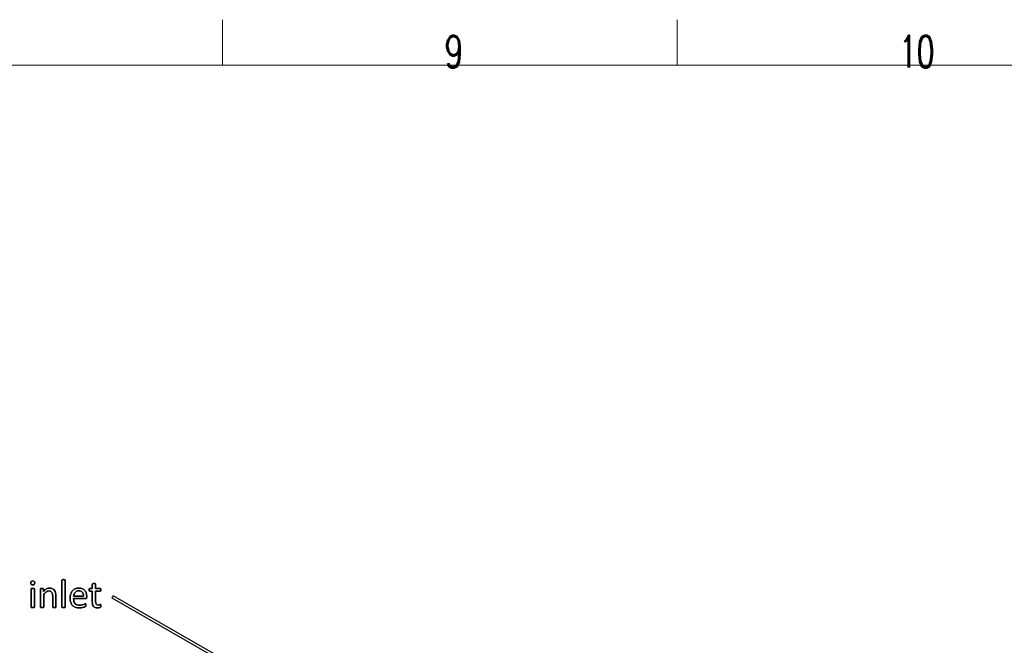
# Model space of a CAD drawing. Header units: inches. Extents: x 0 to 20790, y -12 to 14700.
# Tile 348 of 358: x 13115 to 16903, y 12295 to 14700. Entities that reach past the tile are written whole.
import ezdxf

# ---------------------------------------------------------------- set-up
doc = ezdxf.new("R2010")
doc.units = ezdxf.units.IN
for name, color, linetype, true_color in [('1', 7, 'Continuous', 0xffffff), ('210', 7, 'Continuous', 0xffffff), ('254', 7, 'Continuous', 0xffffff)]:
    doc.layers.add(name, color=color, linetype=linetype, true_color=true_color)
doc.styles.add('latin_extended', font='simplex.shx')

msp = doc.modelspace()

# ---------------------------------------------------------------- linework, layer by layer
at = {"layer": '1', "color": 2, "linetype": 'Continuous', "lineweight": 25}
for points, knots in [([(13171.644, 12528.682), (13172.777, 12529.771), (13173.354, 12531.791), (13173.354, 12537.676), (13172.806, 12539.667), (13170.585, 12541.774), (13168.536, 12542.293), (13162.534, 12542.293), (13160.457, 12541.773), (13159.332, 12540.677), (13158.207, 12539.609), (13157.659, 12537.59), (13157.659, 12531.675), (13158.207, 12529.684), (13160.399, 12527.607), (13162.448, 12527.059), (13168.449, 12527.059), (13170.526, 12527.607), (13171.644, 12528.682)], [0, 0, 0, 0, 0.12830302, 0.12830302, 0.25411472, 0.25411472, 0.3766179, 0.3766179, 0.50149979, 0.50149979, 0.50149979, 0.62643397, 0.62643397, 0.75015519, 0.75015519, 0.87387642, 0.87387642, 1, 1, 1, 1]), ([(13290.499, 12441.105), (13290.694, 12441.369), (13290.809, 12441.716), (13290.809, 12476.405), (13290.809, 12510.661), (13290.809, 12545.322), (13290.694, 12545.697), (13290.492, 12545.986), (13290.29, 12546.303), (13289.972, 12546.563), (13289.049, 12546.967), (13288.386, 12547.111), (13286.77, 12547.342), (13285.702, 12547.37), (13283.192, 12547.37), (13282.154, 12547.342), (13280.538, 12547.111), (13279.874, 12546.967), (13278.893, 12546.563), (13278.576, 12546.303), (13278.374, 12545.986), (13278.201, 12545.697), (13278.114, 12545.322), (13278.114, 12510.661), (13278.114, 12476.405), (13278.114, 12441.716), (13278.201, 12441.369), (13278.374, 12441.11), (13278.576, 12440.821), (13278.893, 12440.561), (13279.874, 12440.158), (13280.538, 12440.013), (13281.346, 12439.898), (13282.154, 12439.811), (13283.192, 12439.754), (13285.702, 12439.754), (13286.77, 12439.811), (13287.578, 12439.898), (13288.386, 12440.013), (13289.049, 12440.158), (13289.972, 12440.561), (13290.29, 12440.821), (13290.499, 12441.105)], [0, 0, 0, 0, 0.00598024, 0.00598024, 0.47934911, 0.47934911, 0.48493066, 0.48493066, 0.48493066, 0.49080268, 0.49080268, 0.49667469, 0.49667469, 0.50254671, 0.50254671, 0.50828527, 0.50828527, 0.51402383, 0.51402383, 0.51976239, 0.51976239, 0.51976239, 0.5246665, 0.5246665, 0.94058231, 0.94058231, 0.94583672, 0.94583672, 0.94583672, 0.95125087, 0.95125087, 0.95666501, 0.95666501, 0.95666501, 0.96974766, 0.96974766, 0.98313455, 0.98313455, 0.98313455, 0.99156728, 0.99156728, 1, 1, 1, 1]), ([(13171.572, 12441.105), (13171.767, 12441.369), (13171.882, 12441.716), (13171.882, 12465.22), (13171.882, 12488.292), (13171.882, 12511.739), (13171.767, 12512.056), (13171.363, 12512.691), (13171.046, 12512.95), (13170.122, 12513.354), (13169.459, 12513.499), (13168.651, 12513.614), (13167.843, 12513.701), (13166.776, 12513.758), (13164.266, 12513.758), (13163.227, 12513.701), (13162.419, 12513.614), (13161.611, 12513.499), (13160.948, 12513.354), (13159.967, 12512.95), (13159.649, 12512.691), (13159.447, 12512.373), (13159.274, 12512.056), (13159.188, 12511.739), (13159.188, 12488.292), (13159.188, 12465.22), (13159.188, 12441.716), (13159.274, 12441.369), (13159.447, 12441.11), (13159.649, 12440.821), (13159.967, 12440.561), (13160.948, 12440.158), (13161.611, 12440.013), (13162.419, 12439.898), (13163.227, 12439.811), (13164.266, 12439.754), (13166.776, 12439.754), (13167.843, 12439.811), (13168.651, 12439.898), (13169.459, 12440.013), (13170.122, 12440.158), (13171.046, 12440.561), (13171.363, 12440.821), (13171.572, 12441.105)], [0, 0, 0, 0, 0.00794487, 0.00794487, 0.43149481, 0.43149481, 0.43838036, 0.43838036, 0.44526592, 0.44526592, 0.45215148, 0.45215148, 0.45215148, 0.47122564, 0.47122564, 0.4898663, 0.4898663, 0.4898663, 0.50209932, 0.50209932, 0.51433234, 0.51433234, 0.51433234, 0.52077137, 0.52077137, 0.91685416, 0.91685416, 0.92428381, 0.92428381, 0.92428381, 0.9318608, 0.9318608, 0.93943778, 0.93943778, 0.93943778, 0.95772108, 0.95772108, 0.97642957, 0.97642957, 0.97642957, 0.98821478, 0.98821478, 1, 1, 1, 1]), ([(13254.665, 12441.105), (13254.86, 12441.369), (13254.975, 12441.716), (13254.975, 12456.228), (13254.975, 12470.308), (13254.975, 12489.292), (13254.543, 12493.504), (13252.868, 12500.551), (13251.455, 12503.602), (13247.556, 12508.821), (13244.993, 12510.931), (13238.703, 12514.047), (13234.808, 12514.826), (13226.239, 12514.826), (13222.344, 12513.816), (13214.577, 12509.788), (13210.688, 12506.574), (13206.793, 12502.218), (13206.793, 12505.266), (13206.793, 12508.315), (13206.793, 12511.796), (13206.706, 12512.143), (13206.533, 12512.402), (13206.36, 12512.691), (13206.072, 12512.95), (13205.639, 12513.181), (13205.235, 12513.412), (13204.658, 12513.556), (13203.186, 12513.726), (13202.234, 12513.758), (13199.926, 12513.758), (13198.974, 12513.729), (13197.532, 12513.556), (13196.955, 12513.412), (13196.031, 12512.95), (13195.714, 12512.691), (13195.57, 12512.402), (13195.425, 12512.143), (13195.339, 12511.796), (13195.339, 12488.292), (13195.339, 12465.22), (13195.339, 12441.716), (13195.425, 12441.369), (13195.599, 12441.11), (13195.8, 12440.821), (13196.118, 12440.561), (13197.099, 12440.158), (13197.762, 12440.013), (13198.57, 12439.898), (13199.378, 12439.811), (13200.417, 12439.754), (13202.927, 12439.754), (13203.994, 12439.811), (13204.802, 12439.898), (13205.61, 12440.013), (13206.274, 12440.158), (13207.197, 12440.561), (13207.514, 12440.821), (13207.716, 12441.11), (13207.918, 12441.369), (13208.034, 12441.716), (13208.034, 12458.276), (13208.034, 12474.404), (13208.034, 12490.533), (13211.525, 12494.889), (13214.843, 12498.207), (13221.228, 12502.694), (13224.393, 12503.833), (13230.047, 12503.833), (13232.211, 12503.372), (13235.939, 12501.537), (13237.462, 12500.198), (13239.815, 12496.698), (13240.723, 12494.63), (13241.983, 12489.816), (13242.281, 12486.638), (13242.281, 12469.173), (13242.281, 12455.661), (13242.281, 12441.716), (13242.367, 12441.369), (13242.569, 12441.11), (13242.771, 12440.821), (13243.117, 12440.561), (13244.041, 12440.158), (13244.675, 12440.013), (13245.512, 12439.898), (13246.32, 12439.811), (13247.358, 12439.754), (13249.897, 12439.754), (13250.907, 12439.811), (13251.744, 12439.898), (13252.552, 12440.013), (13253.187, 12440.158), (13254.11, 12440.561), (13254.456, 12440.821), (13254.665, 12441.105)], [0, 0, 0, 0, 0.00330805, 0.00330805, 0.11092982, 0.11092982, 0.14842101, 0.14842101, 0.18598247, 0.18598247, 0.2230812, 0.2230812, 0.26017994, 0.26017994, 0.29194573, 0.29194573, 0.32352622, 0.32352622, 0.32352622, 0.34911259, 0.34911259, 0.35274472, 0.35274472, 0.35274472, 0.35610921, 0.35610921, 0.35610921, 0.36116162, 0.36116162, 0.3660223, 0.3660223, 0.37113225, 0.37113225, 0.37624221, 0.37624221, 0.38135216, 0.38135216, 0.38135216, 0.38433227, 0.38433227, 0.54320561, 0.54320561, 0.54618573, 0.54618573, 0.54618573, 0.54951898, 0.54951898, 0.55285223, 0.55285223, 0.55285223, 0.56090491, 0.56090491, 0.56914486, 0.56914486, 0.56914486, 0.57433543, 0.57433543, 0.57952599, 0.57952599, 0.57952599, 0.5824175, 0.5824175, 0.69017466, 0.69017466, 0.69017466, 0.72615975, 0.72615975, 0.76192814, 0.76192814, 0.78989252, 0.78989252, 0.81751113, 0.81751113, 0.84481868, 0.84481868, 0.87174326, 0.87174326, 0.96378471, 0.96378471, 0.96673266, 0.96673266, 0.96673266, 0.97009024, 0.97009024, 0.97344782, 0.97344782, 0.97344782, 0.98173766, 0.98173766, 0.98965905, 0.98965905, 0.98965905, 0.99482953, 0.99482953, 1, 1, 1, 1]), ([(13371.846, 12475.48), (13372.863, 12476.338), (13373.354, 12477.751), (13373.354, 12480.54), (13373.354, 12481.31), (13373.354, 12486.58), (13372.777, 12490.821), (13370.469, 12498.784), (13368.651, 12502.246), (13363.746, 12508.132), (13360.601, 12510.469), (13352.962, 12513.973), (13348.311, 12514.826), (13337.809, 12514.826), (13333.221, 12513.96), (13325.013, 12510.377), (13321.507, 12507.872), (13318.622, 12504.555), (13315.708, 12501.265), (13313.487, 12497.226), (13310.42, 12487.737), (13309.649, 12482.396), (13309.649, 12470.192), (13310.399, 12464.71), (13313.337, 12455.265), (13315.564, 12451.352), (13321.422, 12445.092), (13325.027, 12442.725), (13333.593, 12439.542), (13338.588, 12438.744), (13347.56, 12438.744), (13350.648, 12439.003), (13353.533, 12439.494), (13356.447, 12439.956), (13358.986, 12440.533), (13363.402, 12441.737), (13365.189, 12442.379), (13367.959, 12443.649), (13368.795, 12444.11), (13369.372, 12444.687), (13369.603, 12444.976), (13369.776, 12445.293), (13369.949, 12445.582), (13370.094, 12445.928), (13370.151, 12446.332), (13370.238, 12446.707), (13370.296, 12447.14), (13370.411, 12448.121), (13370.44, 12448.698), (13370.44, 12450.284), (13370.382, 12451.063), (13370.324, 12451.727), (13370.238, 12452.362), (13370.122, 12452.852), (13369.978, 12453.227), (13369.805, 12453.574), (13369.603, 12453.833), (13369.315, 12454.035), (13369.026, 12454.208), (13368.709, 12454.295), (13367.728, 12454.295), (13366.833, 12454.006), (13365.622, 12453.487), (13364.41, 12452.939), (13362.881, 12452.333), (13359.13, 12451.006), (13356.908, 12450.4), (13354.341, 12449.881), (13351.773, 12449.332), (13348.859, 12449.073), (13341.415, 12449.073), (13337.924, 12449.65), (13332.154, 12452.016), (13329.846, 12453.689), (13326.236, 12458.101), (13324.97, 12460.758), (13323.418, 12466.905), (13323.037, 12470.365), (13323.037, 12474.231), (13338.164, 12474.231), (13353.292, 12474.231), (13368.42, 12474.231), (13369.719, 12474.203), (13370.844, 12474.635), (13371.846, 12475.48)], [0, 0, 0, 0, 0.01743206, 0.01743206, 0.02407285, 0.02407285, 0.06292145, 0.06292145, 0.10177004, 0.10177004, 0.14061864, 0.14061864, 0.17911545, 0.17911545, 0.21515501, 0.21515501, 0.25131596, 0.25131596, 0.25131596, 0.29235138, 0.29235138, 0.33361343, 0.33361343, 0.37707879, 0.37707879, 0.42037879, 0.42037879, 0.46326883, 0.46326883, 0.5064136, 0.5064136, 0.53138062, 0.53138062, 0.53138062, 0.55418015, 0.55418015, 0.5767042, 0.5767042, 0.59922825, 0.59922825, 0.62175231, 0.62175231, 0.62175231, 0.62519855, 0.62519855, 0.62519855, 0.62927359, 0.62927359, 0.63334863, 0.63334863, 0.63901825, 0.63901825, 0.63901825, 0.64377916, 0.64377916, 0.64377916, 0.64704049, 0.64704049, 0.64704049, 0.65012399, 0.65012399, 0.65577708, 0.65577708, 0.65577708, 0.67101466, 0.67101466, 0.68625224, 0.68625224, 0.68625224, 0.71311262, 0.71311262, 0.74704151, 0.74704151, 0.78097041, 0.78097041, 0.81441944, 0.81441944, 0.84757466, 0.84757466, 0.84757466, 0.98841164, 0.98841164, 0.98841164, 1, 1, 1, 1]), ([(13356.157, 12499.216), (13359.245, 12495.437), (13360.746, 12490.186), (13360.573, 12483.522), (13348.061, 12483.522), (13335.549, 12483.522), (13323.037, 12483.522), (13323.152, 12486.349), (13323.614, 12489.061), (13324.508, 12491.629), (13325.373, 12494.226), (13326.614, 12496.505), (13329.802, 12500.388), (13331.75, 12501.958), (13336.481, 12504.324), (13339.222, 12504.901), (13348.455, 12504.901), (13353.042, 12503.025), (13356.157, 12499.216)], [0, 0, 0, 0, 0.16427159, 0.16427159, 0.16427159, 0.53445535, 0.53445535, 0.53445535, 0.61601287, 0.61601287, 0.61601287, 0.69283481, 0.69283481, 0.77034378, 0.77034378, 0.84785276, 0.84785276, 1, 1, 1, 1]), ([(13427.509, 12443.677), (13427.71, 12444.543), (13427.826, 12445.726), (13427.826, 12448.149), (13427.768, 12448.9), (13427.682, 12449.534), (13427.566, 12450.14), (13427.451, 12450.631), (13427.335, 12450.977), (13427.191, 12451.352), (13427.018, 12451.583), (13426.787, 12451.727), (13426.556, 12451.842), (13426.297, 12451.9), (13425.633, 12451.9), (13425.172, 12451.785), (13424.681, 12451.554), (13424.162, 12451.323), (13423.527, 12451.092), (13422.835, 12450.833), (13422.113, 12450.573), (13421.277, 12450.342), (13419.43, 12449.881), (13418.391, 12449.765), (13413.573, 12449.765), (13411.034, 12450.977), (13408.194, 12455.846), (13407.514, 12459.459), (13407.514, 12477.088), (13407.514, 12489.956), (13407.514, 12502.823), (13413.439, 12502.823), (13419.363, 12502.823), (13426.066, 12502.823), (13426.672, 12503.256), (13427.595, 12504.872), (13427.826, 12506.228), (13427.826, 12509.055), (13427.768, 12509.863), (13427.682, 12510.527), (13427.566, 12511.19), (13427.393, 12511.739), (13427.162, 12512.171), (13426.931, 12512.633), (13426.672, 12512.922), (13426.354, 12513.095), (13426.066, 12513.297), (13425.691, 12513.383), (13419.363, 12513.383), (13413.439, 12513.383), (13407.514, 12513.383), (13407.514, 12518.865), (13407.514, 12524.347), (13407.514, 12530.204), (13407.399, 12530.521), (13406.995, 12531.156), (13406.678, 12531.415), (13405.754, 12531.877), (13405.091, 12532.05), (13404.283, 12532.137), (13403.475, 12532.252), (13402.408, 12532.31), (13399.897, 12532.31), (13398.859, 12532.252), (13398.051, 12532.137), (13397.243, 12532.05), (13396.579, 12531.877), (13395.599, 12531.415), (13395.281, 12531.156), (13395.079, 12530.838), (13394.906, 12530.521), (13394.82, 12530.204), (13394.82, 12524.347), (13394.82, 12518.865), (13394.82, 12513.383), (13391.617, 12513.383), (13388.414, 12513.383), (13384.779, 12513.383), (13384.433, 12513.297), (13384.087, 12513.095), (13383.74, 12512.922), (13383.481, 12512.633), (13383.279, 12512.171), (13383.077, 12511.739), (13382.904, 12511.19), (13382.788, 12510.527), (13382.644, 12509.863), (13382.586, 12509.055), (13382.586, 12506.228), (13382.817, 12504.872), (13383.74, 12503.256), (13384.346, 12502.823), (13388.357, 12502.823), (13391.588, 12502.823), (13394.82, 12502.823), (13394.82, 12489.34), (13394.82, 12475.857), (13394.82, 12458.363), (13395.195, 12454.901), (13395.945, 12451.958), (13396.666, 12448.986), (13397.878, 12446.563), (13401.153, 12442.713), (13403.244, 12441.283), (13408.38, 12439.379), (13411.467, 12438.917), (13416.228, 12438.917), (13417.41, 12438.975), (13418.593, 12439.148), (13419.776, 12439.292), (13420.901, 12439.494), (13422.979, 12439.956), (13423.931, 12440.244), (13424.739, 12440.59), (13425.575, 12440.965), (13426.181, 12441.34), (13426.585, 12441.744), (13427.018, 12442.148), (13427.307, 12442.812), (13427.509, 12443.677)], [0, 0, 0, 0, 0.01693362, 0.01693362, 0.02735431, 0.02735431, 0.02735431, 0.03425512, 0.03425512, 0.03425512, 0.03865322, 0.03865322, 0.03865322, 0.0421312, 0.0421312, 0.04865241, 0.04865241, 0.04865241, 0.05783708, 0.05783708, 0.05783708, 0.06981207, 0.06981207, 0.08178706, 0.08178706, 0.11858825, 0.11858825, 0.15571681, 0.15571681, 0.25607643, 0.25607643, 0.25607643, 0.3153147, 0.3153147, 0.32310415, 0.32310415, 0.3308936, 0.3308936, 0.33503175, 0.33503175, 0.33503175, 0.34063675, 0.34063675, 0.34063675, 0.34467156, 0.34467156, 0.34467156, 0.34830663, 0.34830663, 0.40162093, 0.40162093, 0.40162093, 0.45429804, 0.45429804, 0.45790226, 0.45790226, 0.46150648, 0.46150648, 0.46511071, 0.46511071, 0.46511071, 0.4751388, 0.4751388, 0.48493897, 0.48493897, 0.48493897, 0.49140056, 0.49140056, 0.49786216, 0.49786216, 0.49786216, 0.50123171, 0.50123171, 0.55047899, 0.55047899, 0.55047899, 0.58100028, 0.58100028, 0.58512478, 0.58512478, 0.58512478, 0.58910961, 0.58910961, 0.58910961, 0.59458054, 0.59458054, 0.59458054, 0.60241715, 0.60241715, 0.61716839, 0.61716839, 0.63191964, 0.63191964, 0.69311, 0.69311, 0.69311, 0.82943998, 0.82943998, 0.86998891, 0.86998891, 0.86998891, 0.89789392, 0.89789392, 0.92555807, 0.92555807, 0.95322222, 0.95322222, 0.96236924, 0.96236924, 0.96236924, 0.97382229, 0.97382229, 0.98527535, 0.98527535, 0.98527535, 0.99266592, 0.99266592, 0.99266592, 1, 1, 1, 1])]:
    msp.add_open_spline(points, degree=3, knots=knots, dxfattribs=at)
at = {"layer": '210', "color": 7, "linetype": 'Continuous', "lineweight": 18}
for p, q in [((13895, 14525), (13895, 14700)), ((15645, 14525), (15645, 14700)), ((175, 14525), (20615, 14525))]:
    msp.add_line(p, q, dxfattribs=at)
at = {"layer": '254', "color": 2, "linetype": 'Continuous', "lineweight": 25}
for p, q in [((13470.096, 12477.003), (13470.096, 12477.003)), ((13470.096, 12477.003), (14224.742, 12044.121)), ((14229.718, 12052.795), (13475.071, 12485.678))]:
    msp.add_line(p, q, dxfattribs=at)
for start_param, end_param in [(4.71157139, 6.28318531), (3.14156047, 4.71157139)]:
    msp.add_ellipse((13472.584, 12481.34), major_axis=(-2.488, -4.337), ratio=0.00534343, start_param=start_param, end_param=end_param, dxfattribs=at)
for points, knots in [([(13159.332, 12540.677), (13158.207, 12539.609), (13157.659, 12537.59), (13157.659, 12531.675), (13158.207, 12529.684), (13160.399, 12527.607), (13162.448, 12527.059), (13168.449, 12527.059), (13170.526, 12527.607), (13171.652, 12528.675)], [0, 0, 0, 0, 0.25062011, 0.25062011, 0.49880702, 0.49880702, 0.74699393, 0.74699393, 1, 1, 1, 1]), ([(13171.652, 12528.675), (13172.777, 12529.771), (13173.354, 12531.791), (13173.354, 12537.676), (13172.806, 12539.667), (13170.585, 12541.774), (13168.536, 12542.293), (13162.534, 12542.293), (13160.457, 12541.773), (13159.332, 12540.677)], [0, 0, 0, 0, 0.25583863, 0.25583863, 0.50670952, 0.50670952, 0.75098317, 0.75098317, 1, 1, 1, 1]), ([(13278.374, 12545.986), (13278.201, 12545.697), (13278.114, 12545.322), (13278.114, 12510.661), (13278.114, 12476.405), (13278.114, 12441.716), (13278.201, 12441.369), (13278.374, 12441.11)], [0, 0, 0, 0, 0.01151, 0.01151, 0.98766785, 0.98766785, 1, 1, 1, 1]), ([(13290.492, 12545.986), (13290.29, 12546.303), (13289.972, 12546.563), (13289.049, 12546.967), (13288.386, 12547.111), (13286.77, 12547.342), (13285.702, 12547.37), (13283.192, 12547.37), (13282.154, 12547.342), (13280.538, 12547.111), (13279.874, 12546.967), (13278.893, 12546.563), (13278.576, 12546.303), (13278.374, 12545.986)], [0, 0, 0, 0, 0.16858238, 0.16858238, 0.33716475, 0.33716475, 0.50574713, 0.50574713, 0.67049808, 0.67049808, 0.83524904, 0.83524904, 1, 1, 1, 1]), ([(13290.492, 12441.11), (13290.694, 12441.369), (13290.809, 12441.716), (13290.809, 12476.405), (13290.809, 12510.661), (13290.809, 12545.322), (13290.694, 12545.697), (13290.492, 12545.986)], [0, 0, 0, 0, 0.01233215, 0.01233215, 0.98849, 0.98849, 1, 1, 1, 1]), ([(13159.447, 12512.373), (13159.274, 12512.056), (13159.188, 12511.739), (13159.188, 12488.292), (13159.188, 12465.22), (13159.188, 12441.716), (13159.274, 12441.369), (13159.447, 12441.11)], [0, 0, 0, 0, 0.01570681, 0.01570681, 0.98187676, 0.98187676, 1, 1, 1, 1]), ([(13162.419, 12513.614), (13161.611, 12513.499), (13160.948, 12513.354), (13159.967, 12512.95), (13159.649, 12512.691), (13159.447, 12512.373)], [0, 0, 0, 0, 0.5, 0.5, 1, 1, 1, 1]), ([(13168.651, 12513.614), (13167.843, 12513.701), (13166.776, 12513.758), (13164.266, 12513.758), (13163.227, 12513.701), (13162.419, 12513.614)], [0, 0, 0, 0, 0.50574713, 0.50574713, 1, 1, 1, 1]), ([(13171.565, 12441.11), (13171.767, 12441.369), (13171.882, 12441.716), (13171.882, 12465.22), (13171.882, 12488.292), (13171.882, 12511.739), (13171.767, 12512.056), (13171.363, 12512.691), (13171.046, 12512.95), (13170.122, 12513.354), (13169.459, 12513.499), (13168.651, 12513.614)], [0, 0, 0, 0, 0.01757126, 0.01757126, 0.95431472, 0.95431472, 0.96954315, 0.96954315, 0.98477157, 0.98477157, 1, 1, 1, 1]), ([(13195.57, 12512.402), (13195.425, 12512.143), (13195.339, 12511.796), (13195.339, 12488.292), (13195.339, 12465.22), (13195.339, 12441.716), (13195.425, 12441.369), (13195.599, 12441.11)], [0, 0, 0, 0, 0.01807955, 0.01807955, 0.98192045, 0.98192045, 1, 1, 1, 1]), ([(13205.639, 12513.181), (13205.235, 12513.412), (13204.658, 12513.556), (13203.186, 12513.726), (13202.234, 12513.758), (13199.926, 12513.758), (13198.974, 12513.729), (13197.532, 12513.556), (13196.955, 12513.412), (13196.031, 12512.95), (13195.714, 12512.691), (13195.57, 12512.402)], [0, 0, 0, 0, 0.20015118, 0.20015118, 0.39270738, 0.39270738, 0.59513825, 0.59513825, 0.79756913, 0.79756913, 1, 1, 1, 1]), ([(13206.793, 12502.218), (13206.793, 12505.266), (13206.793, 12508.315), (13206.793, 12511.796), (13206.706, 12512.143), (13206.533, 12512.402)], [0, 0, 0, 0, 0.87569061, 0.87569061, 1, 1, 1, 1]), ([(13254.658, 12441.11), (13254.86, 12441.369), (13254.975, 12441.716), (13254.975, 12456.228), (13254.975, 12470.308), (13254.975, 12489.292), (13254.543, 12493.504), (13252.868, 12500.551), (13251.455, 12503.602), (13247.556, 12508.821), (13244.993, 12510.931), (13238.703, 12514.047), (13234.808, 12514.826), (13226.239, 12514.826), (13222.344, 12513.816), (13214.577, 12509.788), (13210.688, 12506.574), (13206.793, 12502.218)], [0, 0, 0, 0, 0.01022497, 0.01022497, 0.34287738, 0.34287738, 0.45876039, 0.45876039, 0.57486059, 0.57486059, 0.68953053, 0.68953053, 0.80420047, 0.80420047, 0.90238661, 0.90238661, 1, 1, 1, 1]), ([(13208.034, 12490.533), (13211.525, 12494.889), (13214.843, 12498.207), (13221.228, 12502.694), (13224.393, 12503.833), (13230.047, 12503.833), (13232.211, 12503.372), (13235.939, 12501.537), (13237.462, 12500.198), (13239.815, 12496.698), (13240.723, 12494.63), (13241.983, 12489.816), (13242.281, 12486.638), (13242.281, 12469.173), (13242.281, 12455.661), (13242.281, 12441.716), (13242.367, 12441.369), (13242.569, 12441.11)], [0, 0, 0, 0, 0.1301177, 0.1301177, 0.25945184, 0.25945184, 0.36056762, 0.36056762, 0.46043315, 0.46043315, 0.55917391, 0.55917391, 0.65652991, 0.65652991, 0.98934058, 0.98934058, 1, 1, 1, 1]), ([(13318.622, 12504.555), (13315.708, 12501.265), (13313.487, 12497.226), (13310.42, 12487.737), (13309.649, 12482.396), (13309.649, 12470.192), (13310.399, 12464.71), (13313.337, 12455.265), (13315.564, 12451.352), (13321.422, 12445.092), (13325.027, 12442.725), (13333.593, 12439.542), (13338.588, 12438.744), (13347.56, 12438.744), (13350.648, 12439.003), (13353.533, 12439.494)], [0, 0, 0, 0, 0.14652126, 0.14652126, 0.29385168, 0.29385168, 0.44904926, 0.44904926, 0.60365644, 0.60365644, 0.75679976, 0.75679976, 0.91085265, 0.91085265, 1, 1, 1, 1]), ([(13371.854, 12475.472), (13372.863, 12476.338), (13373.354, 12477.751), (13373.354, 12480.54), (13373.354, 12481.31), (13373.354, 12486.58), (13372.777, 12490.821), (13370.469, 12498.784), (13368.651, 12502.246), (13363.746, 12508.132), (13360.601, 12510.469), (13352.962, 12513.973), (13348.311, 12514.826), (13337.809, 12514.826), (13333.221, 12513.96), (13325.013, 12510.377), (13321.507, 12507.872), (13318.622, 12504.555)], [0, 0, 0, 0, 0.06936314, 0.06936314, 0.09578719, 0.09578719, 0.25036789, 0.25036789, 0.40494859, 0.40494859, 0.5595293, 0.5595293, 0.7127102, 0.7127102, 0.85611359, 0.85611359, 1, 1, 1, 1]), ([(13324.508, 12491.629), (13325.373, 12494.226), (13326.614, 12496.505), (13329.802, 12500.388), (13331.75, 12501.958), (13336.481, 12504.324), (13339.222, 12504.901), (13348.455, 12504.901), (13353.042, 12503.025), (13356.158, 12499.217)], [0, 0, 0, 0, 0.20006383, 0.20006383, 0.40191688, 0.40191688, 0.60376994, 0.60376994, 1, 1, 1, 1]), ([(13382.788, 12510.527), (13382.644, 12509.863), (13382.586, 12509.055), (13382.586, 12506.228), (13382.817, 12504.872), (13383.74, 12503.256), (13384.346, 12502.823), (13388.357, 12502.823), (13391.588, 12502.823), (13394.82, 12502.823)], [0, 0, 0, 0, 0.07953561, 0.07953561, 0.2292497, 0.2292497, 0.37896378, 0.37896378, 1, 1, 1, 1]), ([(13394.82, 12513.383), (13391.617, 12513.383), (13388.414, 12513.383), (13384.779, 12513.383), (13384.433, 12513.297), (13384.087, 12513.095)], [0, 0, 0, 0, 0.88095238, 0.88095238, 1, 1, 1, 1]), ([(13395.079, 12530.838), (13394.906, 12530.521), (13394.82, 12530.204), (13394.82, 12524.347), (13394.82, 12518.865), (13394.82, 12513.383)], [0, 0, 0, 0, 0.06403941, 0.06403941, 1, 1, 1, 1]), ([(13394.82, 12502.823), (13394.82, 12489.34), (13394.82, 12475.857), (13394.82, 12458.363), (13395.195, 12454.901), (13395.945, 12451.958)], [0, 0, 0, 0, 0.77075316, 0.77075316, 1, 1, 1, 1]), ([(13398.051, 12532.137), (13397.243, 12532.05), (13396.579, 12531.877), (13395.599, 12531.415), (13395.281, 12531.156), (13395.079, 12530.838)], [0, 0, 0, 0, 0.5, 0.5, 1, 1, 1, 1]), ([(13404.283, 12532.137), (13403.475, 12532.252), (13402.408, 12532.31), (13399.897, 12532.31), (13398.859, 12532.252), (13398.051, 12532.137)], [0, 0, 0, 0, 0.50574713, 0.50574713, 1, 1, 1, 1]), ([(13407.514, 12513.383), (13407.514, 12518.865), (13407.514, 12524.347), (13407.514, 12530.204), (13407.399, 12530.521), (13406.995, 12531.156), (13406.678, 12531.415), (13405.754, 12531.877), (13405.091, 12532.05), (13404.283, 12532.137)], [0, 0, 0, 0, 0.82969432, 0.82969432, 0.88646288, 0.88646288, 0.94323144, 0.94323144, 1, 1, 1, 1]), ([(13426.354, 12513.095), (13426.066, 12513.297), (13425.691, 12513.383), (13419.363, 12513.383), (13413.439, 12513.383), (13407.514, 12513.383)], [0, 0, 0, 0, 0.06382979, 0.06382979, 1, 1, 1, 1]), ([(13407.514, 12502.823), (13413.439, 12502.823), (13419.363, 12502.823), (13426.066, 12502.823), (13426.672, 12503.256), (13427.595, 12504.872), (13427.826, 12506.228), (13427.826, 12509.055), (13427.768, 12509.863), (13427.682, 12510.527)], [0, 0, 0, 0, 0.75027595, 0.75027595, 0.84893236, 0.84893236, 0.94758878, 0.94758878, 1, 1, 1, 1]), ([(13422.835, 12450.833), (13422.113, 12450.573), (13421.277, 12450.342), (13419.43, 12449.881), (13418.391, 12449.765), (13413.573, 12449.765), (13411.034, 12450.977), (13408.194, 12455.846), (13407.514, 12459.459), (13407.514, 12477.088), (13407.514, 12489.956), (13407.514, 12502.823)], [0, 0, 0, 0, 0.06040673, 0.06040673, 0.12081345, 0.12081345, 0.30645364, 0.30645364, 0.49374521, 0.49374521, 1, 1, 1, 1]), ([(13207.716, 12441.11), (13207.918, 12441.369), (13208.034, 12441.716), (13208.034, 12458.276), (13208.034, 12474.404), (13208.034, 12490.533)], [0, 0, 0, 0, 0.0261324, 0.0261324, 1, 1, 1, 1]), ([(13354.341, 12449.881), (13351.773, 12449.332), (13348.859, 12449.073), (13341.415, 12449.073), (13337.924, 12449.65), (13332.154, 12452.016), (13329.846, 12453.689), (13326.236, 12458.101), (13324.97, 12460.758), (13323.418, 12466.905), (13323.037, 12470.365), (13323.037, 12474.231)], [0, 0, 0, 0, 0.1665012, 0.1665012, 0.3768185, 0.3768185, 0.58713581, 0.58713581, 0.79447854, 0.79447854, 1, 1, 1, 1]), ([(13159.447, 12441.11), (13159.649, 12440.821), (13159.967, 12440.561), (13160.948, 12440.158), (13161.611, 12440.013), (13162.419, 12439.898)], [0, 0, 0, 0, 0.5, 0.5, 1, 1, 1, 1]), ([(13162.419, 12439.898), (13163.227, 12439.811), (13164.266, 12439.754), (13166.776, 12439.754), (13167.843, 12439.811), (13168.651, 12439.898)], [0, 0, 0, 0, 0.49425287, 0.49425287, 1, 1, 1, 1]), ([(13168.651, 12439.898), (13169.459, 12440.013), (13170.122, 12440.158), (13171.046, 12440.561), (13171.363, 12440.821), (13171.565, 12441.11)], [0, 0, 0, 0, 0.5, 0.5, 1, 1, 1, 1]), ([(13195.599, 12441.11), (13195.8, 12440.821), (13196.118, 12440.561), (13197.099, 12440.158), (13197.762, 12440.013), (13198.57, 12439.898)], [0, 0, 0, 0, 0.5, 0.5, 1, 1, 1, 1]), ([(13198.57, 12439.898), (13199.378, 12439.811), (13200.417, 12439.754), (13202.927, 12439.754), (13203.994, 12439.811), (13204.802, 12439.898)], [0, 0, 0, 0, 0.49425287, 0.49425287, 1, 1, 1, 1]), ([(13204.802, 12439.898), (13205.61, 12440.013), (13206.274, 12440.158), (13207.197, 12440.561), (13207.514, 12440.821), (13207.716, 12441.11)], [0, 0, 0, 0, 0.5, 0.5, 1, 1, 1, 1]), ([(13242.569, 12441.11), (13242.771, 12440.821), (13243.117, 12440.561), (13244.041, 12440.158), (13244.675, 12440.013), (13245.512, 12439.898)], [0, 0, 0, 0, 0.5, 0.5, 1, 1, 1, 1]), ([(13245.512, 12439.898), (13246.32, 12439.811), (13247.358, 12439.754), (13249.897, 12439.754), (13250.907, 12439.811), (13251.744, 12439.898)], [0, 0, 0, 0, 0.51136364, 0.51136364, 1, 1, 1, 1]), ([(13251.744, 12439.898), (13252.552, 12440.013), (13253.187, 12440.158), (13254.11, 12440.561), (13254.456, 12440.821), (13254.658, 12441.11)], [0, 0, 0, 0, 0.5, 0.5, 1, 1, 1, 1]), ([(13278.374, 12441.11), (13278.576, 12440.821), (13278.893, 12440.561), (13279.874, 12440.158), (13280.538, 12440.013), (13281.346, 12439.898)], [0, 0, 0, 0, 0.5, 0.5, 1, 1, 1, 1]), ([(13281.346, 12439.898), (13282.154, 12439.811), (13283.192, 12439.754), (13285.702, 12439.754), (13286.77, 12439.811), (13287.578, 12439.898)], [0, 0, 0, 0, 0.49425287, 0.49425287, 1, 1, 1, 1]), ([(13287.578, 12439.898), (13288.386, 12440.013), (13289.049, 12440.158), (13289.972, 12440.561), (13290.29, 12440.821), (13290.492, 12441.11)], [0, 0, 0, 0, 0.5, 0.5, 1, 1, 1, 1]), ([(13353.533, 12439.494), (13356.447, 12439.956), (13358.986, 12440.533), (13363.402, 12441.737), (13365.189, 12442.379), (13367.959, 12443.649), (13368.795, 12444.11), (13369.372, 12444.687), (13369.603, 12444.976), (13369.776, 12445.293)], [0, 0, 0, 0, 0.25228617, 0.25228617, 0.50152411, 0.50152411, 0.75076206, 0.75076206, 1, 1, 1, 1]), ([(13365.622, 12453.487), (13364.41, 12452.939), (13362.881, 12452.333), (13359.13, 12451.006), (13356.908, 12450.4), (13354.341, 12449.881)], [0, 0, 0, 0, 0.5, 0.5, 1, 1, 1, 1]), ([(13369.315, 12454.035), (13369.026, 12454.208), (13368.709, 12454.295), (13367.728, 12454.295), (13366.833, 12454.006), (13365.622, 12453.487)], [0, 0, 0, 0, 0.35294118, 0.35294118, 1, 1, 1, 1]), ([(13370.151, 12446.332), (13370.238, 12446.707), (13370.296, 12447.14), (13370.411, 12448.121), (13370.44, 12448.698), (13370.44, 12450.284), (13370.382, 12451.063), (13370.324, 12451.727)], [0, 0, 0, 0, 0.29487179, 0.29487179, 0.58974359, 0.58974359, 1, 1, 1, 1]), ([(13395.945, 12451.958), (13396.666, 12448.986), (13397.878, 12446.563), (13401.153, 12442.713), (13403.244, 12441.283), (13408.38, 12439.379), (13411.467, 12438.917), (13416.228, 12438.917), (13417.41, 12438.975), (13418.593, 12439.148)], [0, 0, 0, 0, 0.30206654, 0.30206654, 0.60152588, 0.60152588, 0.90098522, 0.90098522, 1, 1, 1, 1]), ([(13418.593, 12439.148), (13419.776, 12439.292), (13420.901, 12439.494), (13422.979, 12439.956), (13423.931, 12440.244), (13424.739, 12440.59)], [0, 0, 0, 0, 0.5, 0.5, 1, 1, 1, 1]), ([(13426.787, 12451.727), (13426.556, 12451.842), (13426.297, 12451.9), (13425.633, 12451.9), (13425.172, 12451.785), (13424.681, 12451.554)], [0, 0, 0, 0, 0.34782609, 0.34782609, 1, 1, 1, 1]), ([(13427.509, 12443.677), (13427.71, 12444.543), (13427.826, 12445.726), (13427.826, 12448.149), (13427.768, 12448.9), (13427.682, 12449.534)], [0, 0, 0, 0, 0.61904762, 0.61904762, 1, 1, 1, 1])]:
    msp.add_open_spline(points, degree=3, knots=knots, dxfattribs=at)
for points in [[(13206.533, 12512.402), (13206.36, 12512.691), (13206.072, 12512.95), (13205.639, 12513.181)], [(13356.158, 12499.217), (13359.245, 12495.437), (13360.746, 12490.186), (13360.573, 12483.522)], [(13383.279, 12512.171), (13383.077, 12511.739), (13382.904, 12511.19), (13382.788, 12510.527)], [(13384.087, 12513.095), (13383.74, 12512.922), (13383.481, 12512.633), (13383.279, 12512.171)], [(13427.162, 12512.171), (13426.931, 12512.633), (13426.672, 12512.922), (13426.354, 12513.095)], [(13427.682, 12510.527), (13427.566, 12511.19), (13427.393, 12511.739), (13427.162, 12512.171)], [(13323.037, 12483.522), (13323.152, 12486.349), (13323.614, 12489.061), (13324.508, 12491.629)], [(13360.573, 12483.522), (13348.061, 12483.522), (13335.549, 12483.522), (13323.037, 12483.522)], [(13323.037, 12474.231), (13338.164, 12474.231), (13353.292, 12474.231), (13368.42, 12474.231)], [(13368.42, 12474.231), (13369.719, 12474.203), (13370.844, 12474.635), (13371.854, 12475.472)], [(13369.978, 12453.227), (13369.805, 12453.574), (13369.603, 12453.833), (13369.315, 12454.035)], [(13369.776, 12445.293), (13369.949, 12445.582), (13370.094, 12445.928), (13370.151, 12446.332)], [(13370.324, 12451.727), (13370.238, 12452.362), (13370.122, 12452.852), (13369.978, 12453.227)], [(13424.681, 12451.554), (13424.162, 12451.323), (13423.527, 12451.092), (13422.835, 12450.833)], [(13424.739, 12440.59), (13425.575, 12440.965), (13426.181, 12441.34), (13426.585, 12441.744)], [(13426.585, 12441.744), (13427.018, 12442.148), (13427.307, 12442.812), (13427.509, 12443.677)], [(13427.335, 12450.977), (13427.191, 12451.352), (13427.018, 12451.583), (13426.787, 12451.727)], [(13427.682, 12449.534), (13427.566, 12450.14), (13427.451, 12450.631), (13427.335, 12450.977)]]:
    msp.add_open_spline(points, degree=3, dxfattribs=at)

# ---------------------------------------------------------------- texts
at = {"layer": '210', "color": 211, "linetype": 'Continuous', "lineweight": 18, "char_height": 122.5, "attachment_point": 7, "line_spacing_factor": 0.963855, "style": 'latin_extended'}
for s, insert in [('\\W0.7067;9', (14748.412, 14515.64)), ('\\W0.6453;10', (16498.412, 14515.64))]:
    msp.add_mtext(s, dxfattribs=dict(at, insert=insert))

doc.saveas('drawing.dxf')
